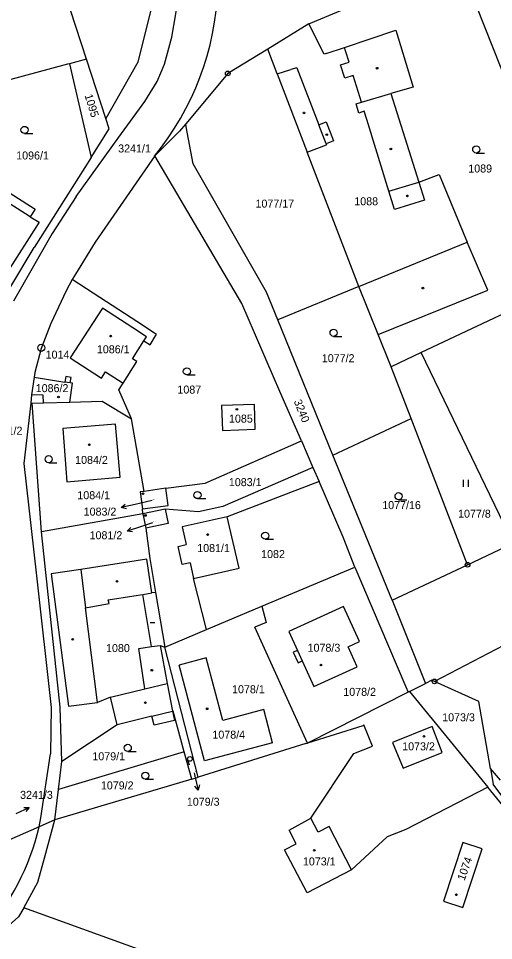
# Model space of a CAD drawing. Extents: x -736345 to -729997, y -1130177 to -1122501.
# Drawn here: x -733944 to -733843, y -1126906.1 to -1126710.1 of the extents above; entities that cross this region are included whole.
import ezdxf

# ---------------------------------------------------------------- set-up
doc = ezdxf.new("R2010")
doc.units = 0
for name, color, linetype in [('Vrstva 1', 7, 'Continuous'), ('Vrstva 16', 7, 'Continuous'), ('Vrstva 17', 7, 'Continuous'), ('Vrstva 18', 7, 'Continuous'), ('Vrstva 19', 7, 'Continuous'), ('Vrstva 25', 7, 'Continuous'), ('Vrstva 4', 7, 'Continuous')]:
    doc.layers.add(name, color=color, linetype=linetype)

msp = doc.modelspace()

# ---------------------------------------------------------------- linework, layer by layer
at = {"layer": 'Vrstva 1'}
for points in [[(-733929.51, -1126718.78), (-733941.85, -1126680.96)], [(-733911.36, -1126714.09), (-733910.01, -1126706.19)], [(-733882.21, -1126711.27), (-733873.71, -1126707.71)], [(-733846.77, -1126707.27), (-733823.85, -1126764.93)], [(-733915.9, -1126708.57), (-733918.6, -1126719.46)], [(-733882.21, -1126711.27), (-733890.96, -1126716.67)], [(-733878.98, -1126717.75), (-733882.21, -1126711.27)], [(-733912.94, -1126719.85), (-733911.36, -1126714.09)], [(-733874.66, -1126716.28), (-733863.76, -1126712.65)], [(-733863.76, -1126712.65), (-733860.03, -1126724.74)], [(-733890.96, -1126716.67), (-733899.48, -1126721.83)], [(-733888.94, -1126721.94), (-733890.96, -1126716.67)], [(-733878.55, -1126717.61), (-733878.98, -1126717.75)], [(-733878.55, -1126717.61), (-733874.66, -1126716.28)], [(-733933.53, -1126719.86), (-733959.24, -1126726.81)], [(-733933.14, -1126719.76), (-733933.53, -1126719.86)], [(-733929.51, -1126718.78), (-733933.14, -1126719.76)], [(-733933.14, -1126719.76), (-733928.51, -1126739.67)], [(-733925.4, -1126731.38), (-733929.51, -1126718.78)], [(-733918.6, -1126719.46), (-733925.4, -1126731.38)], [(-733914.51, -1126723.51), (-733912.94, -1126719.85)], [(-733899.48, -1126721.83), (-733908.42, -1126732.53)], [(-733888.94, -1126721.94), (-733882.57, -1126738.52)], [(-733917.13, -1126727.76), (-733914.51, -1126723.51)], [(-733860.03, -1126724.74), (-733864.81, -1126726.11)], [(-733922.63, -1126735.33), (-733917.13, -1126727.76)], [(-733864.81, -1126726.11), (-733858.86, -1126744.89)], [(-733924.66, -1126733.59), (-733925.4, -1126731.38)], [(-733928.51, -1126739.67), (-733924.66, -1126733.59)], [(-733908.42, -1126732.53), (-733909.74, -1126734.11)], [(-733908.3, -1126733.18), (-733908.42, -1126732.53)], [(-733906.86, -1126741.01), (-733908.3, -1126733.18)], [(-733931.68, -1126747.95), (-733922.63, -1126735.33)], [(-733909.74, -1126734.11), (-733914.98, -1126739.31)], [(-733928.51, -1126739.67), (-733940.62, -1126758.83)], [(-733914.98, -1126739.31), (-733927.64, -1126757.68)], [(-733896.48, -1126770.72), (-733914.98, -1126739.31)], [(-733871.58, -1126767.1), (-733882.57, -1126738.52)], [(-733891.26, -1126768.3), (-733906.86, -1126741.01)], [(-733858.86, -1126744.89), (-733854.54, -1126743.28)], [(-733854.54, -1126743.28), (-733848.57, -1126757.66)], [(-733946.73, -1126746.61), (-733940.4, -1126750.63)], [(-733931.68, -1126747.95), (-733936.81, -1126755.81)], [(-733940.4, -1126750.63), (-733941.45, -1126752.27)], [(-733941.45, -1126752.27), (-733939.6, -1126753.44)], [(-733939.6, -1126753.44), (-733946.43, -1126764.17)], [(-733936.81, -1126755.81), (-733945, -1126770.18)], [(-733945.79, -1126767.46), (-733940.62, -1126758.83)], [(-733927.64, -1126757.68), (-733931.86, -1126764.49)], [(-733844.21, -1126767.84), (-733848.57, -1126757.66)], [(-733931.86, -1126764.49), (-733932.56, -1126765.63)], [(-733823.85, -1126764.93), (-733858.33, -1126781.12)], [(-733932.56, -1126765.63), (-733933.81, -1126768.03)], [(-733929.47, -1126767.62), (-733932.56, -1126765.63)], [(-733871.58, -1126767.1), (-733888.86, -1126774.19)], [(-733867.47, -1126777.28), (-733871.58, -1126767.1)], [(-733933.81, -1126768.03), (-733937.08, -1126774.94)], [(-733925.27, -1126770.34), (-733929.47, -1126767.62)], [(-733888.86, -1126774.19), (-733891.26, -1126768.3)], [(-733867.47, -1126777.28), (-733844.21, -1126767.84)], [(-733918.79, -1126774.54), (-733925.27, -1126770.34)], [(-733888.39, -1126789.38), (-733896.48, -1126770.72)], [(-733937.08, -1126774.94), (-733939.15, -1126780.23)], [(-733915.02, -1126776.98), (-733918.79, -1126774.54)], [(-733877.13, -1126802.94), (-733888.86, -1126774.19)], [(-733919.69, -1126782.44), (-733917.31, -1126778.65)], [(-733917.31, -1126778.65), (-733915.99, -1126779.48)], [(-733915.99, -1126779.48), (-733914.6, -1126777.25)], [(-733914.6, -1126777.25), (-733915.02, -1126776.98)], [(-733864.74, -1126784.13), (-733867.47, -1126777.28)], [(-733939.15, -1126780.23), (-733940.51, -1126785.37)], [(-733918.79, -1126783), (-733919.69, -1126782.44)], [(-733858.33, -1126781.12), (-733864.74, -1126784.13)], [(-733838.8, -1126821.64), (-733858.33, -1126781.12)], [(-733921.7, -1126787.65), (-733918.79, -1126783)], [(-733860.5, -1126795.12), (-733864.74, -1126784.13)], [(-733940.66, -1126786.38), (-733941.23, -1126790.1)], [(-733940.51, -1126785.37), (-733940.66, -1126786.38)], [(-733940.66, -1126786.38), (-733934.11, -1126787.41)], [(-733933.92, -1126786.21), (-733934.11, -1126787.41)], [(-733932.76, -1126786.4), (-733933.92, -1126786.21)], [(-733932.95, -1126787.59), (-733932.76, -1126786.4)], [(-733933.04, -1126791.65), (-733932.47, -1126787.66)], [(-733932.47, -1126787.66), (-733932.95, -1126787.59)], [(-733922.6, -1126789.07), (-733921.7, -1126787.65)], [(-733941.23, -1126790.1), (-733941.31, -1126791.91)], [(-733919.94, -1126795.19), (-733922.6, -1126789.07)], [(-733883.83, -1126799.9), (-733888.39, -1126789.38)], [(-733941.31, -1126791.91), (-733941.07, -1126791.9)], [(-733941.07, -1126791.9), (-733938.67, -1126791.83)], [(-733939.07, -1126819.2), (-733941.07, -1126791.9)], [(-733938.67, -1126791.83), (-733933.04, -1126791.65)], [(-733933.04, -1126791.65), (-733926.14, -1126791.43)], [(-733926.14, -1126791.43), (-733919.94, -1126795.19)], [(-733893.82, -1126792.14), (-733900.81, -1126792.4)], [(-733900.81, -1126792.4), (-733900.62, -1126797.67)], [(-733893.62, -1126797.41), (-733893.82, -1126792.14)], [(-733923.33, -1126796.31), (-733934.57, -1126797.28)], [(-733922.37, -1126807.6), (-733923.33, -1126796.31)], [(-733917.22, -1126810.66), (-733919.94, -1126795.19)], [(-733877.13, -1126802.94), (-733860.5, -1126795.12)], [(-733848.5, -1126826.2), (-733860.5, -1126795.12)], [(-733934.57, -1126797.28), (-733933.68, -1126808.56)], [(-733900.62, -1126797.67), (-733893.62, -1126797.41)], [(-733904.27, -1126808.84), (-733884.29, -1126800.1)], [(-733884.29, -1126800.1), (-733883.83, -1126799.9)], [(-733883.83, -1126799.9), (-733881.37, -1126805.54)], [(-733864.53, -1126833.74), (-733877.13, -1126802.94)], [(-733881.37, -1126805.54), (-733900.51, -1126813.85)], [(-733881.37, -1126805.54), (-733880.06, -1126808.54)], [(-733933.68, -1126808.56), (-733922.37, -1126807.6)], [(-733912.66, -1126809.97), (-733917.22, -1126810.66)], [(-733912.66, -1126809.97), (-733904.27, -1126808.84)], [(-733912.17, -1126813.59), (-733912.66, -1126809.97)], [(-733880.06, -1126808.54), (-733899.57, -1126816.02)], [(-733874.92, -1126820.32), (-733880.06, -1126808.54)], [(-733917.22, -1126810.66), (-733918.07, -1126810.69)], [(-733918.07, -1126810.69), (-733917.58, -1126814.32)], [(-733917.58, -1126814.32), (-733912.17, -1126813.59)], [(-733900.51, -1126813.85), (-733905.68, -1126814.98)], [(-733917.55, -1126815.37), (-733939.07, -1126819.2)], [(-733917.55, -1126815.37), (-733917.58, -1126814.32)], [(-733912.75, -1126814.37), (-733917.55, -1126815.37)], [(-733917.55, -1126815.37), (-733916.9, -1126818.46)], [(-733905.68, -1126814.98), (-733912.75, -1126814.37)], [(-733912.75, -1126814.37), (-733912.11, -1126817.45)], [(-733897.08, -1126826.96), (-733899.57, -1126816.02)], [(-733912.11, -1126817.45), (-733916.9, -1126818.46)], [(-733935.09, -1126856.46), (-733939.07, -1126819.2)], [(-733916.9, -1126818.46), (-733916.04, -1126824.88)], [(-733872.47, -1126826.7), (-733874.92, -1126820.32)], [(-733848.5, -1126826.2), (-733838.8, -1126821.64)], [(-733916.04, -1126824.88), (-733914.83, -1126832.09)], [(-733906.74, -1126829.16), (-733897.08, -1126826.96)], [(-733892.23, -1126835.04), (-733872.47, -1126826.7)], [(-733872.47, -1126826.7), (-733861.64, -1126852.17)], [(-733864.53, -1126833.74), (-733848.5, -1126826.2)], [(-733903.96, -1126839.98), (-733906.74, -1126829.16)], [(-733914.83, -1126832.09), (-733912.87, -1126843.74)], [(-733864.53, -1126833.74), (-733857.44, -1126851.45)], [(-733821.33, -1126833.14), (-733855.52, -1126851)], [(-733903.96, -1126839.98), (-733892.23, -1126835.04)], [(-733892.23, -1126835.04), (-733891.34, -1126838.46)], [(-733874.84, -1126835.08), (-733886.52, -1126840.41)], [(-733871.46, -1126842.5), (-733874.84, -1126835.08)], [(-733891.34, -1126838.46), (-733893.74, -1126839.47)], [(-733887.55, -1126853.09), (-733893.74, -1126839.47)], [(-733912.87, -1126843.74), (-733903.96, -1126839.98)], [(-733886.52, -1126840.41), (-733884.68, -1126844.4)], [(-733913.86, -1126843.37), (-733912.87, -1126843.74)], [(-733913.86, -1126843.37), (-733912.32, -1126851.47)], [(-733873.91, -1126843.62), (-733871.46, -1126842.5)], [(-733905.77, -1126871.37), (-733912.87, -1126843.74)], [(-733884.68, -1126844.4), (-733885.56, -1126844.8)], [(-733885.56, -1126844.8), (-733884.54, -1126847.02)], [(-733871.96, -1126847.89), (-733873.91, -1126843.62)], [(-733904.05, -1126846.01), (-733909.79, -1126847.53)], [(-733900.51, -1126859.31), (-733904.05, -1126846.01)], [(-733884.54, -1126847.02), (-733883.67, -1126846.62)], [(-733883.67, -1126846.62), (-733881.17, -1126852.08)], [(-733904.44, -1126867.84), (-733909.79, -1126847.53)], [(-733881.17, -1126852.08), (-733871.96, -1126847.89)], [(-733856.06, -1126850.76), (-733857.44, -1126851.45)], [(-733855.52, -1126851), (-733856.06, -1126850.76)], [(-733846.11, -1126855.27), (-733855.52, -1126851)], [(-733912.32, -1126851.47), (-733911.21, -1126857.31)], [(-733882.54, -1126864.12), (-733887.55, -1126853.09)], [(-733861.15, -1126853.31), (-733882.54, -1126864.12)], [(-733861.64, -1126852.17), (-733861.15, -1126853.31)], [(-733860.83, -1126853.15), (-733861.15, -1126853.31)], [(-733860.83, -1126853.15), (-733857.44, -1126851.45)], [(-733860.83, -1126853.15), (-733844.18, -1126873.45)], [(-733843.63, -1126869.52), (-733846.11, -1126855.27)], [(-733934.75, -1126868), (-733935.09, -1126856.46)], [(-733891.83, -1126856.98), (-733900.51, -1126859.31)], [(-733889.98, -1126864.02), (-733891.83, -1126856.98)], [(-733915.6, -1126858.37), (-733922.98, -1126860.19)], [(-733915.12, -1126860.31), (-733915.6, -1126858.37)], [(-733911.21, -1126857.31), (-733910.83, -1126859.28)], [(-733911.09, -1126857.35), (-733911.21, -1126857.31)], [(-733908.72, -1126865.95), (-733911.09, -1126857.35)], [(-733922.98, -1126860.19), (-733934.75, -1126868)], [(-733910.83, -1126859.28), (-733915.12, -1126860.31)], [(-733870.77, -1126860.44), (-733882.54, -1126864.12)], [(-733870.53, -1126860.23), (-733870.77, -1126860.44)], [(-733868.73, -1126864.73), (-733870.53, -1126860.23)], [(-733856.05, -1126860.57), (-733864.42, -1126863.96)], [(-733853.91, -1126866.09), (-733856.05, -1126860.57)], [(-733882.86, -1126864.22), (-733905.77, -1126871.37)], [(-733889.98, -1126864.02), (-733904.44, -1126867.84)], [(-733882.86, -1126864.22), (-733882.54, -1126864.12)], [(-733872.67, -1126866.31), (-733868.73, -1126864.73)], [(-733864.42, -1126863.96), (-733862.2, -1126869.42)], [(-733908.72, -1126865.95), (-733935.46, -1126873.93)], [(-733907.13, -1126871.74), (-733908.72, -1126865.95)], [(-733881.82, -1126880.08), (-733872.67, -1126866.31)], [(-733862.2, -1126869.42), (-733853.91, -1126866.09)], [(-733935.46, -1126873.93), (-733934.75, -1126868)], [(-733841.52, -1126871.99), (-733843.63, -1126869.52)], [(-733843.63, -1126869.52), (-733843.05, -1126872.86)], [(-733907.13, -1126871.74), (-733936.24, -1126880.42)], [(-733907.13, -1126871.74), (-733905.77, -1126871.37)], [(-733825.88, -1126895.76), (-733843.05, -1126872.86)], [(-733936.24, -1126880.42), (-733935.46, -1126873.93)], [(-733844.18, -1126873.45), (-733861.61, -1126882.47)], [(-733825.88, -1126895.76), (-733844.18, -1126873.45)], [(-733936.24, -1126880.42), (-733939.6, -1126881.9)], [(-733938.36, -1126888.27), (-733936.24, -1126880.42)], [(-733886.44, -1126882.6), (-733881.82, -1126880.08)], [(-733939.6, -1126881.9), (-733947.14, -1126885.22)], [(-733884.91, -1126885.48), (-733886.44, -1126882.6)], [(-733861.61, -1126882.47), (-733865.55, -1126884.05)], [(-733865.55, -1126884.05), (-733873.15, -1126891.03)], [(-733887.39, -1126886.79), (-733884.91, -1126885.48)], [(-733849.52, -1126885.22), (-733853.62, -1126897.68)], [(-733845.38, -1126886.58), (-733849.52, -1126885.22)], [(-733849.47, -1126899.05), (-733845.38, -1126886.58)], [(-733939.83, -1126893.68), (-733938.36, -1126888.27)], [(-733882.58, -1126895.93), (-733887.39, -1126886.79)], [(-733873.15, -1126891.03), (-733882.58, -1126895.93)], [(-733942.86, -1126899.09), (-733939.83, -1126893.68)], [(-733853.62, -1126897.68), (-733849.47, -1126899.05)], [(-733942.86, -1126899.09), (-733943.93, -1126901)], [(-733839.9, -1126936.28), (-733942.86, -1126899.09)], [(-733955.35, -1126911.11), (-733943.93, -1126901)]]:
    msp.add_lwpolyline(points, dxfattribs=at)
msp.add_arc((-733961.274, -1126701.548), 59.742, 320.66138, 357.95771, dxfattribs=at)
at = {"layer": 'Vrstva 16'}
for points in [[(-733915.57, -1126812.55), (-733919.19, -1126813.39)], [(-733915.48, -1126817.3), (-733918, -1126818.14)], [(-733906.64, -1126870.43), (-733906.46, -1126871.16)]]:
    msp.add_lwpolyline(points, dxfattribs=at)
at = {"layer": 'Vrstva 25'}
for points in [[(-733942.68, -1126734.57), (-733940.93, -1126734.57)], [(-733846.65, -1126738.73), (-733844.9, -1126738.73)], [(-733876.98, -1126777.68), (-733875.23, -1126777.68)], [(-733908.17, -1126785.88), (-733906.42, -1126785.88)], [(-733937.54, -1126804.52), (-733935.79, -1126804.52)], [(-733849.337, -1126809.675), (-733849.337, -1126808.175)], [(-733848.303, -1126809.675), (-733848.303, -1126808.175)], [(-733905.91, -1126812.16), (-733904.16, -1126812.16)], [(-733921.026, -1126814.327), (-733922.113, -1126814.064), (-733921.251, -1126813.353)], [(-733919.19, -1126813.39), (-733922.113, -1126814.064)], [(-733863.16, -1126812.39), (-733861.41, -1126812.39)], [(-733918, -1126818.14), (-733920.846, -1126819.086)], [(-733919.739, -1126819.245), (-733920.846, -1126819.086), (-733920.055, -1126818.296)], [(-733891.52, -1126820.79), (-733889.77, -1126820.79)], [(-733915.98, -1126838.45), (-733914.98, -1126838.45)], [(-733920.73, -1126865.86), (-733918.98, -1126865.86)], [(-733908.01, -1126867.61), (-733907.669, -1126868.731)], [(-733917, -1126871.77), (-733915.25, -1126871.77)], [(-733906.46, -1126871.16), (-733905.735, -1126874.07)], [(-733905.492, -1126872.979), (-733905.735, -1126874.07), (-733906.461, -1126873.221)], [(-733944.46, -1126879.03), (-733941.726, -1126877.796)], [(-733942.843, -1126877.752), (-733941.726, -1126877.796), (-733942.432, -1126878.663)]]:
    msp.add_lwpolyline(points, dxfattribs=at)
for centre, radius in [((-733899.48, -1126721.83), 0.5), ((-733899.48, -1126721.83), 0.032), ((-733867.72, -1126720.71), 0.175), ((-733883.28, -1126730.2), 0.175), ((-733942.68, -1126733.82), 0.75), ((-733878.42, -1126734.82), 0.175), ((-733864.8, -1126737.86), 0.175), ((-733846.65, -1126737.98), 0.75), ((-733861.28, -1126747.84), 0.175), ((-733857.99, -1126767.43), 0.175), ((-733876.98, -1126776.93), 0.75), ((-733924.37, -1126777.64), 0.175), ((-733939.12, -1126780.12), 0.75), ((-733939.12, -1126780.12), 0.032), ((-733908.17, -1126785.13), 0.75), ((-733935.46, -1126790.58), 0.175), ((-733897.54, -1126793.19), 0.175), ((-733928.89, -1126800.72), 0.175), ((-733937.54, -1126803.77), 0.75), ((-733917.49, -1126811.12), 0.175), ((-733905.91, -1126811.41), 0.75), ((-733863.16, -1126811.64), 0.75), ((-733916.96, -1126815.73), 0.175), ((-733903.75, -1126819.79), 0.175), ((-733891.52, -1126820.04), 0.75), ((-733848.5, -1126826.2), 0.5), ((-733848.5, -1126826.2), 0.032), ((-733923.02, -1126829.75), 0.175), ((-733932.44, -1126842.04), 0.175), ((-733879.66, -1126847.52), 0.175), ((-733915.61, -1126848.61), 0.175), ((-733855.52, -1126851), 0.5), ((-733855.52, -1126851), 0.032), ((-733916.98, -1126855.52), 0.175), ((-733903.85, -1126856.81), 0.175), ((-733857.77, -1126862.65), 0.175), ((-733920.73, -1126865.11), 0.75), ((-733907.53, -1126867.464), 0.502), ((-733917, -1126871.02), 0.75), ((-733881.07, -1126886.87), 0.175), ((-733850.87, -1126896.33), 0.175)]:
    msp.add_circle(centre, radius, dxfattribs=at)
at = {"layer": 'Vrstva 4'}
for points in [[(-733874.43, -1126717.05), (-733874.66, -1126716.28)], [(-733873.69, -1126719.44), (-733874.43, -1126717.05)], [(-733875.48, -1126720), (-733873.69, -1126719.44)], [(-733874.61, -1126722.82), (-733875.48, -1126720)], [(-733888.94, -1126721.94), (-733886.06, -1126721.01)], [(-733884.78, -1126720.6), (-733886.06, -1126721.01)], [(-733884.78, -1126720.6), (-733880.11, -1126732.71)], [(-733872.81, -1126722.26), (-733874.61, -1126722.82)], [(-733871.07, -1126727.91), (-733872.81, -1126722.26)], [(-733872.2, -1126728.26), (-733871.07, -1126727.91)], [(-733871.07, -1126727.91), (-733864.81, -1126726.11)], [(-733871.61, -1126730.23), (-733872.2, -1126728.26)], [(-733870.46, -1126729.87), (-733871.61, -1126730.23)], [(-733869.93, -1126731.59), (-733870.46, -1126729.87)], [(-733865.2, -1126746.86), (-733869.93, -1126731.59)], [(-733880.11, -1126732.71), (-733878.56, -1126732.12)], [(-733878.55, -1126736.75), (-733880.11, -1126732.71)], [(-733878.56, -1126732.12), (-733877.01, -1126736.16)], [(-733882.57, -1126738.52), (-733878.46, -1126737)], [(-733877.01, -1126736.16), (-733878.55, -1126736.75)], [(-733878.55, -1126736.75), (-733878.46, -1126737)], [(-733865.2, -1126746.86), (-733858.86, -1126744.89)], [(-733858.86, -1126744.89), (-733857.68, -1126748.77)], [(-733864, -1126750.73), (-733865.2, -1126746.86)], [(-733941.45, -1126752.27), (-733947.77, -1126748.24)], [(-733857.68, -1126748.77), (-733864, -1126750.73)], [(-733871.58, -1126767.1), (-733848.57, -1126757.66)], [(-733926.13, -1126771.67), (-733932.97, -1126782.24)], [(-733919.66, -1126775.86), (-733926.13, -1126771.67)], [(-733916.78, -1126777.8), (-733919.66, -1126775.86)], [(-733917.31, -1126778.65), (-733916.78, -1126777.8)], [(-733932.97, -1126782.24), (-733926.35, -1126786.6)], [(-733926.35, -1126786.6), (-733925.43, -1126785.2)], [(-733925.43, -1126785.2), (-733921.7, -1126787.65)], [(-733932.95, -1126787.59), (-733934.11, -1126787.41)], [(-733938.72, -1126790.21), (-733941.23, -1126790.1)], [(-733938.67, -1126791.83), (-733938.72, -1126790.21)], [(-733941.31, -1126791.91), (-733942.85, -1126804.7)], [(-733942.85, -1126804.7), (-733941.29, -1126818.51)], [(-733899.57, -1126816.02), (-733909.16, -1126818.15)], [(-733941.29, -1126818.51), (-733940.1, -1126828.55)], [(-733909.16, -1126818.15), (-733908.33, -1126821.93)], [(-733910, -1126822.3), (-733908.33, -1126821.93)], [(-733909.14, -1126826.19), (-733910, -1126822.3)], [(-733916.69, -1126825.04), (-733930.74, -1126827.2)], [(-733915.61, -1126832.21), (-733916.69, -1126825.04)], [(-733907.47, -1126825.83), (-733909.14, -1126826.19)], [(-733907.47, -1126825.83), (-733906.74, -1126829.16)], [(-733930.74, -1126827.2), (-733937.02, -1126828.17)], [(-733930.74, -1126827.2), (-733929.71, -1126835.35)], [(-733940.1, -1126828.55), (-733937.04, -1126856.51)], [(-733937.02, -1126828.17), (-733933.33, -1126856.24)], [(-733924.88, -1126833.63), (-733919.46, -1126832.8)], [(-733924.72, -1126834.46), (-733924.88, -1126833.63)], [(-733919.46, -1126832.8), (-733917.5, -1126832.5)], [(-733917.5, -1126832.5), (-733915.61, -1126832.21)], [(-733915.71, -1126843.61), (-733917.5, -1126832.5)], [(-733914.83, -1126832.09), (-733915.61, -1126832.21)], [(-733929.71, -1126835.35), (-733924.72, -1126834.46)], [(-733927.16, -1126855.5), (-733929.71, -1126835.35)], [(-733915.71, -1126843.61), (-733913.86, -1126843.37)], [(-733918.4, -1126843.97), (-733915.71, -1126843.61)], [(-733917.13, -1126852.57), (-733918.4, -1126843.97)], [(-733884.68, -1126844.4), (-733883.67, -1126846.62)], [(-733924.37, -1126854.35), (-733917.13, -1126852.57)], [(-733917.13, -1126852.57), (-733912.32, -1126851.47)], [(-733924.37, -1126854.35), (-733927.16, -1126855.5)], [(-733922.98, -1126860.19), (-733924.37, -1126854.35)], [(-733937.04, -1126856.51), (-733937.13, -1126866.35)], [(-733933.33, -1126856.24), (-733927.16, -1126855.5)], [(-733915.6, -1126858.37), (-733911.21, -1126857.31)], [(-733939.19, -1126879.96), (-733937.13, -1126866.35)], [(-733939.6, -1126881.9), (-733939.19, -1126879.96)], [(-733880.27, -1126883.06), (-733881.82, -1126880.08)], [(-733877.93, -1126881.84), (-733880.27, -1126883.06)], [(-733873.15, -1126891.03), (-733877.93, -1126881.84)]]:
    msp.add_lwpolyline(points, dxfattribs=at)
msp.add_arc((-733988.456, -1126870.692), 50.125, 288.14314, 347.08217, dxfattribs=at)

# ---------------------------------------------------------------- texts
at = {"layer": 'Vrstva 16'}
for s, p in [('3241/2', (-733950.08, -1126798.58)), ('1083/2', (-733930.107, -1126815.77)), ('1081/2', (-733928.847, -1126820.79)), ('3241/3', (-733943.62, -1126875.95)), ('1079/3', (-733908.17, -1126877.41))]:
    msp.add_text(s, height=1.7, dxfattribs=at).set_placement(p)
at = {"layer": 'Vrstva 17'}
msp.add_text('1014', height=1.7, dxfattribs=at).set_placement((-733938.19, -1126782.41))
at = {"layer": 'Vrstva 18'}
for s, rotation, p in [('1095', 287.10228, (-733929.931, -1126726.482)), ('3240', 292.00232, (-733885.47, -1126791.49))]:
    msp.add_text(s, height=1.7, rotation=rotation, dxfattribs=at).set_placement(p)
for s, height, p in [('3241/1', 1.7, (-733922.77, -1126738.61)), ('1096/1', 1.7, (-733944.45, -1126740.1)), ('1089', 1.7, (-733848.34, -1126742.87)), ('1077/17', 1.7, (-733893.578, -1126750.33)), ('1077/2', 1.7, (-733879.48, -1126783.17)), ('1087', 1.7, (-733910.18, -1126789.84)), ('1083/1', 1.7, (-733899.24, -1126809.51)), ('1084/1', 1.7, (-733931.45, -1126812.28)), ('1077/16', 1.7, (-733866.64, -1126814.39)), ('1077/8', 1.7, (-733850.51, -1126816.21)), ('1082', 1.7, (-733892.38, -1126824.79)), ('1078/1', 1.7, (-733898.56, -1126853.51)), ('1078/2', 1.7, (-733874.91, -1126854.06)), ('1073/3', 1.7, (-733853.89, -1126859.47)), ('1079/1', 1.7, (-733928.26, -1126867.75)), ('1079/3', 0.1, (-733906.44, -1126870.23)), ('1079/2', 1.7, (-733926.45, -1126873.94))]:
    msp.add_text(s, height=height, dxfattribs=at).set_placement(p)
at = {"layer": 'Vrstva 19'}
for s, height, p in [('1088', 1.7, (-733872.57, -1126749.83)), ('1086/1', 1.7, (-733927.3, -1126781.28)), ('1086/2', 1.7, (-733940.3, -1126789.54)), ('1085', 1.7, (-733899.21, -1126796.01)), ('1084/2', 1.7, (-733931.92, -1126804.79)), ('1083/2', 0.1, (-733915.37, -1126812.35)), ('1081/2', 0.1, (-733915.28, -1126817.1)), ('1081/1', 1.7, (-733905.97, -1126823.51)), ('1080', 1.7, (-733925.35, -1126844.76)), ('1078/3', 1.7, (-733882.5, -1126844.69)), ('1078/4', 1.7, (-733902.74, -1126863.16)), ('1073/2', 1.7, (-733862.39, -1126865.64)), ('1073/1', 1.7, (-733883.5, -1126890.09))]:
    msp.add_text(s, height=height, dxfattribs=at).set_placement(p)
msp.add_text('1074', height=1.7, rotation=70.20056, dxfattribs=at).set_placement((-733849.15, -1126893.445))

doc.saveas('drawing.dxf')
